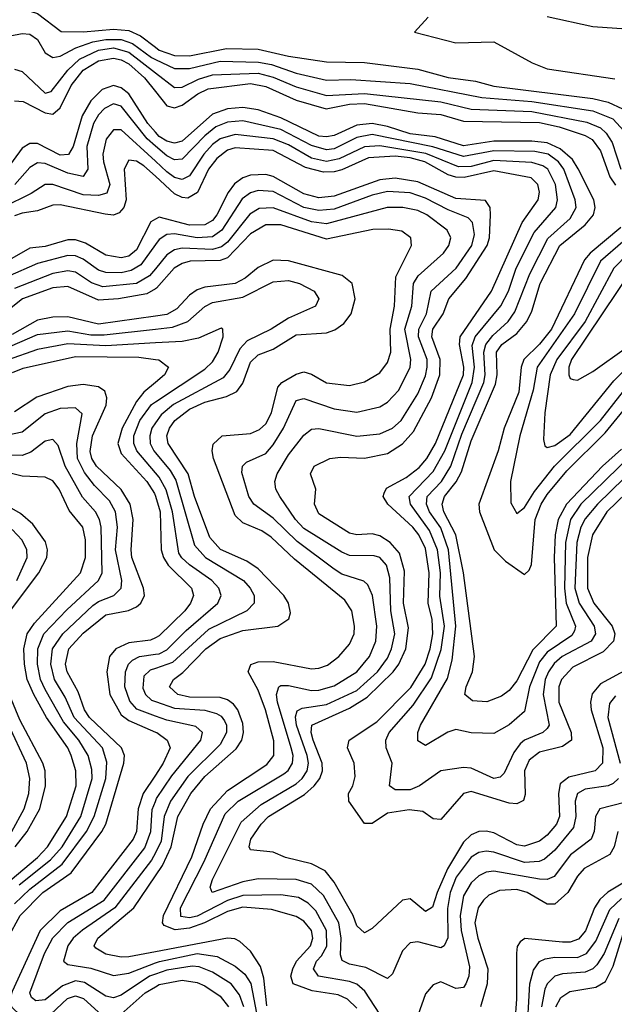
# Model space of a CAD drawing. Header units: inches. Extents: x 884549 to 1028252, y 526810 to 653624.
# Tile 340 of 656: x 899643 to 901206, y 624916 to 627503. Entities that reach past the tile are written whole.
import ezdxf

# ---------------------------------------------------------------- set-up
doc = ezdxf.new("R2010")
doc.units = ezdxf.units.IN
doc.header["$MEASUREMENT"] = 0
doc.layers.add('A8692', color=7, linetype='Continuous')
doc.layers.add('A9602', color=7, linetype='Continuous')

msp = doc.modelspace()

# ---------------------------------------------------------------- linework, layer by layer
at = {"layer": 'A8692', "color": 5}
for points, elevation in [([(899630, 627538.1), (899690, 627519.6), (899752.2, 627472.2), (899810.7, 627470.7), (899890, 627477.7), (899930, 627474.8), (899960.6, 627460.6), (900000, 627430.8)], 2620), ([(899590, 627455), (899650, 627466.6), (899670, 627464.9), (899690, 627450.9), (899710, 627415.9), (899730, 627403.3), (899750, 627407.6), (899790.5, 627429.5), (899835.6, 627444.4), (899870, 627450.7), (899910, 627450.8), (899940.1, 627440.1), (899990, 627403.5), (900000, 627398.7)], 2640), ([(899630, 627373.2), (899650, 627367.3), (899710, 627309.9), (899725.6, 627314.4), (899769.5, 627370.5), (899800.9, 627399.1), (899850, 627422.9), (899890, 627428.8), (899930, 627417.9), (900000, 627363.6)], 2660), ([(899630, 627289.9), (899652.3, 627287.7), (899710, 627258), (899730, 627254.7), (899750, 627271.3), (899779, 627330), (899810, 627370), (899850, 627395), (899890, 627401.7), (899910, 627397.5), (899930, 627386.6), (899971.2, 627350), (900000, 627314.2)], 2680), ([(900000, 627207.7), (899980.4, 627230), (899930, 627308), (899910, 627323.9), (899890, 627329.7), (899860, 627320), (899830, 627290.2), (899807.9, 627250), (899784.1, 627170), (899771.2, 627148.8), (899750, 627146.9), (899690, 627178), (899670, 627177.7), (899650, 627165.9), (899609.3, 627110.7)], 2720), ([(900000, 627171), (899978, 627190), (899910, 627276.1), (899890, 627281.9), (899865.8, 627270), (899850, 627253.2), (899837.2, 627230), (899820.1, 627170), (899822.7, 627110), (899810, 627091.4), (899770, 627099.8), (899710, 627125.4), (899690, 627126.8), (899670, 627115.1), (899630.1, 627070)], 2740), ([(900000, 627131), (899910, 627213.3), (899890, 627213.8), (899871, 627189), (899862, 627150), (899863.5, 627130), (899880.2, 627070), (899872.7, 627047.3), (899850, 627040.8), (899810, 627042.8), (899730, 627069.9), (899710, 627070.2), (899673.6, 627046.4), (899599.3, 627010)], 2760), ([(900000, 627091.6), (899970, 627119), (899950, 627131.6), (899930, 627133.8), (899917.8, 627110), (899923.2, 627030), (899917.2, 627010), (899904.8, 626995.2), (899890, 626989.4), (899867.7, 626992.3), (899750, 627016.4), (899730, 627015.8), (899690, 627001.2), (899650, 626994.4), (899630, 626987.3)], 2780), ([(900000, 626978.7), (899988.3, 626971.7), (899950, 626898.1), (899930, 626882), (899910, 626877.1), (899870, 626884.3), (899816.2, 626916.2), (899790, 626924.5), (899770, 626924.8), (899710, 626907.3), (899670, 626902.8), (899572.6, 626847.4)], 2820), ([(900000, 626912.1), (899961.3, 626858.7), (899935.9, 626844.1), (899910, 626838.4), (899870, 626838.6), (899850, 626844.8), (899810, 626874.1), (899790, 626882.9), (899770, 626883.5), (899690, 626862.1), (899610, 626827.4)], 2840), ([(900000, 626848.9), (899984.6, 626830), (899950.1, 626810), (899861.5, 626801.5), (899831.8, 626811.8), (899790, 626839.3), (899770, 626842.9), (899730, 626835.8), (899630, 626797.2)], 2860), ([(900000, 626796.1), (899977.2, 626782.8), (899903.2, 626770), (899850, 626766.2), (899770, 626802.3), (899730, 626798.5), (899650.3, 626769.7), (899594.7, 626725.3)], 2880), ([(900000, 626724.4), (899850, 626702.8), (899770, 626722.1), (899730, 626721.7), (899690, 626713.9), (899623.6, 626676.4)], 2920), ([(899570, 626624.5), (899690, 626676.3), (899770, 626685.8), (899830, 626675.5), (899865.3, 626674.7), (900000, 626689.9)], 2940), ([(900000, 626653.8), (899870, 626646.6), (899770, 626651.2), (899690, 626636.9), (899610, 626608.6)], 2960), ([(899624.2, 626575.8), (899652.4, 626587.6), (899790, 626618), (899956.3, 626616.3), (900000, 626610.5)], 2980), ([(899612.4, 625090), (899644.7, 625150), (899704.5, 625210), (899778.4, 625261.6), (899859.5, 625370), (899870, 625390), (899917, 625550), (899919, 625570), (899910.8, 625590), (899827, 625670), (899813.3, 625690), (899797.1, 625737.1), (899767.9, 625790), (899763.7, 625810), (899772.8, 625850), (899810, 625891.3), (899870, 625939.9), (899929.3, 625950.7), (899950, 625960.4), (899961.6, 625970), (899971.3, 625990), (899968.8, 626010), (899938.5, 626090), (899936, 626110), (899941.3, 626190), (899933.8, 626230), (899910, 626269), (899845.3, 626330), (899833.1, 626350), (899828.5, 626368.5), (899834.3, 626410), (899870.2, 626490.2), (899872, 626510), (899866.7, 626526.7), (899850, 626538.9), (899810, 626544.2), (899770, 626539.2), (899688.3, 626511.7), (899630, 626472.8)], 3020), ([(900000, 626550.2), (899970, 626524.9), (899950, 626500.2), (899912.3, 626430), (899901.1, 626390), (899910, 626363.8), (899977.9, 626290), (899998, 626258), (900000, 626251.4)], 2980), ([(899630, 625180.5), (899670, 625219), (899755.2, 625284.8), (899818.8, 625370), (899839.2, 625410), (899869.3, 625510), (899872.1, 625552.1), (899860.6, 625590), (899786.3, 625670), (899762.9, 625722.9), (899735, 625770), (899725.5, 625810), (899729.8, 625850.2), (899756.5, 625890), (899835.9, 625964.1), (899850, 625974.8), (899890.4, 625990), (899910.2, 626010), (899911.4, 626030), (899895.5, 626110), (899900, 626170), (899895.3, 626210), (899879.3, 626239.3), (899839.7, 626279.7), (899813.7, 626313.7), (899795.4, 626350), (899793.4, 626390), (899807.3, 626467.3), (899790, 626483.6), (899750, 626481.2), (899710, 626467.2), (899650, 626419.6), (899590, 626406.9)], 3040), ([(900000, 626312.8), (899950.9, 626370), (899943.1, 626390), (899943.1, 626410), (899959.3, 626450), (899990, 626492.1), (900000, 626498.7)], 2960), ([(900000, 626443.6), (899990.6, 626430), (899985.1, 626410), (899986.6, 626390), (899995.6, 626370), (900000, 626364.8)], 2940), ([(899642.3, 625230), (899724.2, 625295.8), (899755.3, 625330), (899803.9, 625410), (899833.4, 625510), (899832.9, 625532.9), (899823.3, 625570), (899799.1, 625610), (899758.7, 625658.7), (899710, 625743), (899697.6, 625770), (899690, 625810), (899690.9, 625850), (899707, 625890), (899767, 625953), (899850.5, 626029.5), (899860.2, 626050), (899857.6, 626170), (899853.3, 626190), (899842.3, 626210), (899808.3, 626248.3), (899762.8, 626330), (899744.6, 626384.6), (899730, 626400.2), (899710, 626396), (899672.9, 626367.1), (899650, 626358.5), (899590, 626360)], 3060), ([(899618, 625242), (899690, 625302.1), (899716.8, 625330), (899766.3, 625410), (899791.6, 625490), (899791, 625530), (899779, 625570), (899770, 625590), (899713.3, 625670), (899680, 625730), (899663.2, 625770), (899655.8, 625810), (899654, 625850), (899663.2, 625890), (899682.6, 625917.4), (899803, 626050), (899816.6, 626090), (899816.3, 626136.3), (899809, 626170), (899773.2, 626213.2), (899747.4, 626270), (899730, 626291.2), (899710, 626300.9), (899650, 626304.1), (899590, 626318.3)], 3080), ([(899603.6, 625930), (899693.2, 626050), (899714.4, 626090), (899716.6, 626110), (899710.9, 626130.9), (899677.4, 626177.4), (899645.4, 626205.4), (899610, 626225.9)], 3120), ([(899635.5, 626030), (899662.6, 626090), (899662.3, 626110), (899650, 626136), (899623.8, 626163.8)], 3140), ([(900000, 625879.2), (899987.1, 625872.9), (899930, 625866.2), (899896.2, 625850), (899879.3, 625830), (899872, 625790), (899880.1, 625730), (899910, 625676.8), (899930, 625661.6), (900000, 625631.7)], 2980), ([(900000, 625673.7), (899951.6, 625691.6), (899932.5, 625712.5), (899919.6, 625750), (899921.3, 625790), (899929.1, 625810), (899939.5, 625820.5), (899958, 625830), (900000, 625835.9)], 2960), ([(900000, 625798.8), (899986.1, 625793.9), (899970, 625778.2), (899967.3, 625747.3), (899973.9, 625730), (899990, 625715.5), (900000, 625712)], 2940), ([(899631.4, 625330), (899662.5, 625370), (899695.8, 625430), (899710.7, 625490), (899709.8, 625529.8), (899704.2, 625550), (899643.6, 625663.6), (899599.7, 625770)], 3120), ([(899622.3, 625370), (899654.6, 625430), (899667.6, 625470), (899669.7, 625510), (899660.8, 625550), (899613.1, 625653.1)], 3140), ([(900000, 625518.7), (899968, 625470), (899954.9, 625430), (899950.2, 625370), (899941.9, 625350), (899833.2, 625210), (899750, 625162.1), (899697.1, 625110), (899623.9, 624950), (899617.5, 624930), (899621.8, 624910), (899670, 624863.2), (899690, 624863), (899710, 624876.1), (899768.7, 624931.3), (899790, 624938.4), (899811.4, 624931.4), (899870, 624878.6), (899890, 624878.6), (899910, 624890.9), (899973.3, 624946.7), (900000, 624962.6)], 2980), ([(900000, 624995.5), (899984.3, 624990), (899910, 624940.3), (899890, 624933.2), (899870, 624937.6), (899814, 624974), (899790, 624977.8), (899755.5, 624964.5), (899710, 624927.7), (899685.6, 624925.6), (899674.2, 624934.2), (899670, 624946.3), (899708.9, 625050), (899730, 625090.7), (899770, 625131.4), (899865.2, 625190), (899972.3, 625327.7), (899988.2, 625370), (899991.8, 625428.2), (900000, 625449.5)], 2960), ([(900000, 625314.5), (899990, 625294.7), (899893.6, 625170), (899808.5, 625111.5), (899784.1, 625090), (899769.4, 625070), (899758.1, 625030), (899770, 625021.1), (899830, 625011.2), (899890, 624992.1), (899930, 624998.4), (900000, 625025)], 2940), ([(900000, 625054.5), (899930, 625041.3), (899910, 625040.4), (899870, 625048.1), (899843.8, 625063.8), (899839.4, 625070), (899848.6, 625090), (899942.9, 625170), (900000, 625253.9)], 2920)]:
    msp.add_lwpolyline(points, dxfattribs=dict(at, elevation=elevation))
at = {"layer": 'A9602', "color": 5}
for points, elevation in [([(900717.4, 627510), (900680.9, 627470), (900790, 627441.8), (900890, 627444.9), (900990.5, 627390), (901030, 627373.8), (901208, 627348)], 2580), ([(901263.6, 627476.4), (901150, 627484.2), (901030, 627510.4)], 2580), ([(900000, 627430.8), (900010, 627423.2), (900050, 627409), (900090, 627407.9), (900187, 627427), (900270, 627426), (900350, 627407.4), (900450, 627392.5), (900550, 627390.7), (900690, 627373.3), (900770, 627351.2), (900841.1, 627341.1), (900890, 627328.7), (901150, 627295.9), (901190, 627286.1), (901228.4, 627268.4)], 2620), ([(900000, 627398.7), (900050, 627374.5), (900090, 627374.9), (900170, 627394), (900271.4, 627391.4), (900305.6, 627385.6), (900370, 627362.7), (900450, 627344), (900514.1, 627345.9), (900670, 627335.3), (900858.6, 627298.6), (900990, 627288.5), (901150, 627263.8), (901202.6, 627242.6), (901232.7, 627210)], 2640), ([(900000, 627363.6), (900050, 627324.7), (900070, 627325.4), (900113, 627347), (900150, 627358.4), (900270, 627362.6), (900310, 627352), (900370, 627326.6), (900450, 627303.8), (900550, 627309.2), (900750, 627286.8), (900830, 627267.7), (900990, 627261.5), (901133.9, 627233.9), (901170, 627218.9), (901185.1, 627205.1), (901200.8, 627180.8), (901223.5, 627110)], 2660), ([(900000, 627314.2), (900030, 627276.8), (900050, 627271.5), (900070, 627278.8), (900111.6, 627308.4), (900138.8, 627321.2), (900250, 627335.1), (900290, 627327.7), (900370, 627291.5), (900448.7, 627268.7), (900510, 627280.7), (900550, 627282.7), (900690, 627258.2), (900750, 627254.1), (900810, 627236), (901010, 627232.6), (901061.6, 627221.6), (901130, 627198.6), (901148.1, 627188.1), (901170, 627158.2), (901195, 627090), (901210, 627068.3)], 2680), ([(901225.3, 626374.7), (901175.6, 626330), (901080.7, 626230), (901059, 626190), (901050.9, 626150), (901048.5, 626090), (901053.7, 625910), (900992.4, 625847.6), (900950, 625766.4), (900930, 625740.6), (900910, 625725.9), (900871.3, 625711.3), (900833.5, 625713.5), (900813.7, 625730), (900817, 625750), (900833.3, 625790), (900838.6, 625830), (900810.1, 626050), (900790.1, 626150), (900758.5, 626210), (900753.6, 626230), (900759.7, 626250), (900791, 626289), (900805.1, 626314.9), (900830, 626397), (900894.3, 626545.7), (900898.3, 626570), (900896.9, 626630), (900910.4, 626649.6), (900950, 626678.9), (900976.5, 626710), (900990, 626737), (901011.9, 626810), (901063.4, 626910), (901130, 626964.1), (901151.5, 626990), (901156.4, 627010), (901152.5, 627030), (901111.4, 627111.4), (901096.1, 627136.1), (901063.7, 627163.7), (901030, 627179.3), (900990, 627183.5), (900890, 627183.5), (900810, 627171.7), (900735.2, 627195.2), (900670, 627202.9), (900610, 627222.6), (900570, 627230.1), (900530, 627225.9), (900470, 627199), (900450, 627194.9), (900430, 627197.4), (900330, 627244.8), (900270, 627266), (900230, 627272.4), (900190, 627268.5), (900150, 627254.6), (900070, 627183.9), (900050, 627178.3), (900030, 627183.7), (900010, 627196.4), (900000, 627207.7)], 2720), ([(901250, 626358), (901118.7, 626230), (901090.9, 626190), (901078, 626130), (901075.5, 626010), (901080.3, 625970), (901104.4, 625910), (901102.1, 625897.9), (901094.7, 625885.3), (901030, 625841.2), (901010, 625816), (900983.7, 625750), (900970, 625685.7), (900930, 625650.4), (900890, 625627.9), (900830.1, 625629.9), (900790, 625638.5), (900768.7, 625631.3), (900710, 625596), (900690, 625608.7), (900689.9, 625630), (900696.9, 625650), (900767.6, 625772.4), (900779.9, 625820.1), (900789.5, 625910), (900770.7, 626110), (900750, 626168.3), (900720.3, 626210), (900712.5, 626230), (900714.8, 626250), (900752.2, 626290), (900777, 626330), (900805.5, 626414.5), (900863.2, 626550), (900867.3, 626570), (900863.7, 626630), (900868.9, 626650), (900886.9, 626673.1), (900927.6, 626710), (900944.5, 626735.5), (900984.5, 626835.5), (901031.5, 626928.5), (901090, 626980.5), (901105.8, 627010), (901103.8, 627030), (901073.6, 627110), (901059.3, 627130), (901032.9, 627150), (900997.1, 627157.1), (900890, 627158.1), (900810, 627143.7), (900729.2, 627169.2), (900570, 627201.5), (900530, 627193.8), (900470, 627163.6), (900450, 627160.9), (900410, 627172.3), (900330, 627214.6), (900230, 627237.5), (900190, 627234), (900158.9, 627221.1), (900130, 627198), (900070, 627136.6), (900050, 627135.1), (900030, 627145.1), (900000, 627171)], 2740), ([(901267.5, 626332.5), (901161.9, 626230), (901130, 626191.4), (901118.2, 626170), (901108, 626130), (901103.1, 626010), (901113.8, 625970), (901153.1, 625910), (901156.8, 625890), (901145.7, 625870), (901069.5, 625830), (901048.2, 625811.8), (901033.4, 625790), (901025, 625770), (901019.7, 625730), (901035, 625650), (901030, 625640.5), (901018.5, 625630), (900970, 625610.2), (900959, 625601), (900942.1, 625577.9), (900916.6, 625523.4), (900906.7, 625513.3), (900890, 625509.9), (900830, 625536.4), (900810, 625538.8), (900750, 625529.8), (900694.5, 625490), (900670, 625480.2), (900630, 625479.7), (900615.6, 625490), (900622.8, 625550), (900607.1, 625590), (900605.5, 625610), (900614.7, 625630), (900677.8, 625702.2), (900725.9, 625774.1), (900751.7, 625848.3), (900759.7, 625910), (900748.2, 625988.2), (900749.8, 626050), (900741.6, 626110), (900720.9, 626160.9), (900670.4, 626230), (900666.8, 626250), (900730, 626316.4), (900760.7, 626370), (900833.2, 626550), (900838.5, 626590), (900832.9, 626647.1), (900840.7, 626670), (900908.4, 626751.6), (900928.3, 626790), (900948.7, 626850), (900996.2, 626943.8), (901052.7, 627010), (901057.2, 627030), (901051.5, 627070), (901031.6, 627110), (901018.8, 627118.8), (900990, 627127.9), (900890, 627133.4), (900830, 627117.7), (900796.8, 627116.8), (900711.1, 627151.1), (900590, 627171.8), (900550, 627168.9), (900482.8, 627137.2), (900450, 627130.4), (900410, 627139.6), (900350, 627174.3), (900310, 627190.3), (900210, 627201.8), (900170.1, 627190), (900150, 627175), (900127.6, 627150), (900090, 627092.9), (900070, 627082.8), (900050, 627088.6), (900030, 627103.6), (900000, 627131)], 2760), ([(901289.8, 626310), (901187.2, 626210), (901149, 626150), (901136.1, 626090), (901136.1, 626010), (901152.9, 625970), (901201, 625910), (901208, 625890), (901204.5, 625870), (901177.3, 625842.7), (901097.6, 625802.4), (901067.5, 625770), (901060.2, 625750), (901060.6, 625710), (901093.2, 625630), (901093.7, 625610), (901070, 625594), (901010, 625579.2), (900982.6, 625557.4), (900970.3, 625530), (900972, 625467.9), (900967.9, 625452.1), (900950, 625443.2), (900930, 625444.8), (900830, 625475.7), (900810, 625469.9), (900750, 625401.5), (900730, 625403.4), (900702.9, 625422.9), (900667.1, 625427.1), (900610, 625418.6), (900570, 625391.7), (900550, 625391), (900508.6, 625450), (900507.4, 625470), (900519.3, 625490), (900525.3, 625514.7), (900522.2, 625550), (900505, 625590), (900509.5, 625610), (900581.9, 625658.1), (900671.2, 625748.8), (900709.1, 625810), (900722.5, 625850), (900729.5, 625890), (900727.5, 625927.5), (900717.2, 625970), (900719.7, 626050), (900710, 626113.5), (900692.8, 626150), (900677.1, 626170), (900610.9, 626230), (900598.8, 626250), (900601.1, 626258.9), (900607.7, 626272.3), (900659.5, 626300.5), (900693.5, 626326.5), (900713.9, 626350), (900736.7, 626390), (900809.7, 626570), (900810.7, 626590), (900799.4, 626650), (900801.3, 626670), (900883.4, 626790), (900964.5, 626970), (901006.1, 627030), (901009.9, 627050), (901005.2, 627070), (900987.7, 627087.7), (900890, 627106.2), (900811.7, 627088.3), (900790, 627089.2), (900770, 627095.7), (900708, 627130), (900670, 627140.4), (900630, 627144.3), (900560, 627140), (900490, 627109), (900470, 627103.1), (900442.2, 627102.2), (900394.6, 627114.6), (900310, 627159.7), (900210, 627166), (900190, 627160.2), (900161.3, 627138.7), (900139.8, 627110), (900110.7, 627049.3), (900085.5, 627034.5), (900070, 627035.8), (900050, 627045.8), (900000, 627091.6)], 2780), ([(901242.7, 625797.3), (901170, 625757.9), (901148.4, 625731.6), (901143.8, 625710), (901145.6, 625690), (901176.4, 625590), (901175.8, 625550), (901156.1, 625530), (901086.6, 625513.4), (901064.5, 625495.5), (901059.5, 625470), (901062.7, 625410), (901054.1, 625390), (901030, 625360.4), (901010, 625344.9), (900970, 625331.7), (900950, 625335.1), (900890, 625366.5), (900870, 625371), (900850, 625370.2), (900830, 625361.8), (900810, 625342.7), (900767.7, 625272.3), (900740.5, 625210), (900728.7, 625171.3), (900710, 625160.2), (900670, 625193.3), (900650, 625189.9), (900570, 625115.6), (900550, 625103.9), (900530, 625122.7), (900520.2, 625150), (900470, 625236.9), (900446.7, 625266.7), (900410, 625285), (900342.3, 625302.3), (900310, 625315.9), (900250, 625322), (900246.9, 625330), (900251.3, 625350), (900277.9, 625390), (900297.2, 625410), (900392.4, 625467.6), (900417.7, 625490), (900432.1, 625510), (900439.3, 625530), (900438.5, 625550), (900415, 625610), (900409.6, 625630), (900411.7, 625650), (900510, 625694.6), (900556.5, 625723.5), (900625.3, 625790), (900639.7, 625810), (900658.1, 625850), (900665, 625905), (900652.2, 625970), (900654.6, 626054.6), (900641.6, 626101.6), (900617, 626130), (900590, 626146.7), (900570, 626152.5), (900530, 626149.9), (900510, 626154), (900430, 626205), (900418.5, 626230), (900421.7, 626270), (900407.4, 626310), (900417.7, 626330), (900458.9, 626350), (900486.6, 626353.4), (900550, 626350.9), (900610, 626363), (900650, 626388.4), (900678.7, 626421.3), (900725.7, 626510), (900747.7, 626570), (900748.6, 626610), (900726.5, 626670), (900729.6, 626690), (900756.3, 626730), (900771.2, 626770), (900816.5, 626823.5), (900872.2, 626910), (900877.9, 626930), (900881.4, 626990), (900879.9, 627010), (900868.2, 627028.2), (900790, 627033.5), (900690, 627076.8), (900630, 627086.4), (900590, 627082.6), (900470, 627039.1), (900430, 627035.2), (900390, 627045.2), (900310, 627090.9), (900290, 627096.2), (900250, 627094.6), (900230, 627087.5), (900208.3, 627071.7), (900190.9, 627049.1), (900161.7, 626990), (900150, 626975.7), (900130, 626964), (900090, 626962.9), (900010, 626984.6), (900000, 626978.7)], 2820), ([(901217.1, 625510), (901203.7, 625496.3), (901190, 625490.2), (901130, 625481.4), (901110.1, 625470), (901103.5, 625450), (901105.2, 625410), (901099, 625381), (901050, 625320.9), (901022.7, 625297.3), (901008.6, 625291.4), (900970, 625289.1), (900890, 625316.2), (900870, 625318.7), (900850, 625314.8), (900830, 625302.6), (900790.3, 625250), (900774.6, 625210), (900768.3, 625168.3), (900768.6, 625091.4), (900759.1, 625070), (900750, 625064.9), (900690, 625080.9), (900670, 625077.6), (900650, 625057.2), (900623.3, 624996.7), (900610, 624984.5), (900553.3, 625013.3), (900510, 625021.5), (900491.3, 625031.3), (900486.5, 625046.5), (900488.2, 625090), (900482.2, 625130), (900442.3, 625202.3), (900410, 625231.9), (900370, 625244.3), (900270, 625245.6), (900230, 625238), (900149.2, 625210), (900144.4, 625224.4), (900150, 625244.6), (900225.1, 625394.9), (900278.3, 625441.7), (900370, 625495.3), (900386.2, 625510), (900399, 625530), (900402.4, 625550), (900399.2, 625570), (900371.2, 625650), (900368.4, 625671.6), (900372.5, 625687.5), (900385.8, 625694.2), (900450, 625704.1), (900530, 625741.2), (900584, 625790), (900610, 625825.9), (900620.4, 625850), (900629.1, 625890), (900619.1, 625950), (900616.6, 626036.6), (900607.7, 626070), (900590, 626089.9), (900574.8, 626094.8), (900510, 626095.4), (900490, 626104), (900390, 626166.7), (900368.2, 626190), (900327.4, 626250), (900316.7, 626270), (900314.2, 626290), (900320.1, 626310), (900350, 626360.1), (900390, 626411.3), (900410, 626426.9), (900430, 626428.9), (900530, 626409.1), (900590, 626415), (900623.2, 626430), (900645.8, 626450), (900690, 626519.9), (900710, 626567.2), (900714.9, 626590), (900714.1, 626610), (900692, 626670), (900692.3, 626690), (900712.4, 626730), (900725.2, 626790), (900790.7, 626850), (900832, 626910), (900838.7, 626938.7), (900833.7, 626970), (900822.3, 626982.3), (900770, 627003.1), (900710, 627034.3), (900670, 627048.1), (900610, 627051.5), (900570, 627041.9), (900470, 627005.4), (900430, 627001.5), (900389.9, 627009.9), (900310, 627051.4), (900270, 627054.7), (900250, 627048.2), (900227.9, 627032.1), (900174.4, 626950), (900150, 626932.9), (900110, 626930.1), (900050, 626940.1), (900030, 626938.7), (900010, 626925.9), (900000, 626912.1)], 2840), ([(900590, 624890.8), (900550.5, 624950.5), (900530, 624969.1), (900510, 624976.3), (900428.5, 624990), (900415.9, 625010), (900423.4, 625030), (900436.6, 625043.4), (900450.9, 625069.1), (900450, 625110), (900422.2, 625162.2), (900401.8, 625181.8), (900376.6, 625196.6), (900330, 625204), (900230, 625202.5), (900190, 625188.7), (900110, 625148.3), (900090, 625143.8), (900066.9, 625146.9), (900066, 625170), (900127.7, 625290), (900183.5, 625416.5), (900217.2, 625450), (900338, 625522), (900349, 625531), (900360.2, 625550), (900361.8, 625570), (900356.9, 625590), (900321.1, 625710), (900318.6, 625730), (900324.4, 625750), (900330, 625753.8), (900350, 625753.6), (900410, 625740.7), (900430, 625741.5), (900470, 625752.8), (900530, 625790.1), (900562.6, 625830), (900579.9, 625870), (900582.3, 625910), (900571, 625990), (900558.6, 626018.6), (900548.4, 626028.4), (900490, 626046.2), (900470, 626059.2), (900372.6, 626132.6), (900310, 626193.7), (900258.9, 626230), (900245.3, 626250), (900226.9, 626313.1), (900228.9, 626330), (900239.7, 626340.3), (900290, 626363.8), (900310, 626386.2), (900336.4, 626430), (900370, 626502.9), (900390, 626508.1), (900470, 626480.8), (900530, 626472.1), (900590, 626486.2), (900610, 626498.4), (900639.9, 626530), (900669.5, 626590.5), (900671.8, 626610), (900655.6, 626690), (900674.2, 626750), (900678.7, 626810), (900691.1, 626830), (900757.8, 626890), (900771.7, 626910), (900776.3, 626930), (900767.4, 626950), (900713.5, 626990), (900690, 627002), (900650.1, 627009.9), (900609.6, 627009.6), (900450, 626966.3), (900410, 626972), (900310, 627008.9), (900273.1, 627006.9), (900248, 626992), (900190, 626918.3), (900174, 626906), (900150, 626898.9), (900070, 626902.9), (900050, 626898.8), (900030, 626885.7), (900000, 626848.9)], 2860), ([(901287.4, 626970), (901170, 626868.5), (901102, 626730), (901003.4, 626590), (900993.3, 626530), (900957.7, 626410), (900933.5, 626290), (900934.2, 626234.2), (900950, 626205.6), (900970, 626221.4), (900996.5, 626263.5), (901049.6, 626330.4), (901170, 626450), (901240.2, 626539.8)], 2660), ([(900530, 624906.1), (900505.4, 624930), (900480.9, 624940.9), (900412.1, 624952.1), (900362.6, 624970), (900356.2, 624990), (900361, 625010), (900371.2, 625030), (900408.1, 625070), (900414.2, 625090), (900410, 625110.7), (900390, 625134.6), (900370, 625147), (900305.2, 625165.2), (900230, 625171.8), (900190, 625160), (900129.2, 625130), (900090, 625116.3), (900052.2, 625112.2), (900023.4, 625123.4), (900018.5, 625130), (900021.4, 625150), (900096, 625304), (900125.2, 625390), (900144.7, 625430), (900190, 625478), (900293.4, 625546.6), (900311.1, 625570), (900311.2, 625608.8), (900289.8, 625690), (900270, 625741.9), (900243.8, 625790), (900251.1, 625808.9), (900270, 625815.8), (900310, 625816.8), (900410, 625798.1), (900430, 625799.3), (900452.6, 625807.4), (900482.6, 625830), (900510, 625862.2), (900522.3, 625890), (900523.8, 625910), (900516.4, 625950), (900498.3, 625978.3), (900366.1, 626086.1), (900304, 626144), (900279.8, 626159.8), (900230, 626181.5), (900210, 626200.6), (900153, 626350), (900149.1, 626370), (900152, 626388), (900175.6, 626410), (900250, 626415.6), (900274, 626426), (900290, 626441.7), (900305.4, 626470), (900322.2, 626537.8), (900332, 626550), (900370, 626572.2), (900390, 626577.6), (900410, 626572), (900450, 626548.8), (900510, 626542.4), (900550, 626551.5), (900590, 626575.1), (900610, 626602.5), (900618.6, 626630), (900616.8, 626690), (900628.6, 626750), (900632.2, 626827.8), (900673.1, 626910), (900671.8, 626930), (900647.5, 626947.5), (900613, 626953), (900571.4, 626951.4), (900450, 626926.8), (900330, 626964.5), (900290, 626964), (900250, 626940.2), (900190, 626877.7), (900170, 626870.1), (900091.7, 626868.3), (900070, 626862.6), (900049.6, 626850.4), (900002.5, 626797.5), (900000, 626796.1)], 2880), ([(901223.3, 626956.7), (901143, 626890), (901128.2, 626871.8), (901041, 626690), (901010, 626650.9), (900968.9, 626610), (900962, 626590), (900955.6, 626524.4), (900917.1, 626430), (900901.2, 626370), (900850.3, 626230), (900852, 626210), (900890.3, 626110.3), (900920.5, 626080.5), (900970, 626045.9), (900983, 626057), (900988.4, 626071.6), (900998.7, 626190), (901014.2, 626230), (901030, 626255.6), (901082, 626318), (901182.4, 626417.6), (901281.7, 626538.3)], 2680), ([(900000, 625253.9), (900018.7, 625281.4), (900041.9, 625330), (900059.1, 625410), (900093.1, 625470), (900130, 625514.8), (900212.6, 625587.4), (900227.2, 625610), (900231.7, 625630), (900230, 625653.8), (900216.8, 625690), (900205.1, 625705.1), (900190, 625716.5), (900170, 625722.6), (900090, 625723.4), (900059.3, 625730), (900036.7, 625750), (900048, 625770), (900072.3, 625787.7), (900133, 625850), (900170, 625877.4), (900230, 625898.1), (900322, 625910), (900350.6, 625929.4), (900354.9, 625945.1), (900350.3, 625970), (900337.7, 625990), (900270, 626060.1), (900240.2, 626080.2), (900171.2, 626111.2), (900142.8, 626142.8), (900102.6, 626250), (900086.1, 626310), (900033.4, 626390), (900030.5, 626410), (900036.8, 626430), (900051.1, 626450), (900090, 626480), (900130, 626498), (900186.5, 626513.5), (900214.1, 626525.9), (900230, 626548.4), (900250, 626603.6), (900270, 626622.3), (900310, 626637.5), (900370, 626675.2), (900450, 626680.4), (900471.5, 626688.5), (900495.1, 626704.9), (900514.8, 626730), (900524.8, 626770), (900516.9, 626810), (900491.4, 626831.4), (900350, 626869.2), (900310, 626871), (900270, 626852), (900235.6, 626824.4), (900210, 626810.4), (900130, 626799.9), (900110, 626792.9), (900090, 626779.2), (900056.3, 626743.7), (900030, 626728.7), (900000, 626724.4)], 2920), ([(901243.4, 626890), (901204.9, 626850), (901129.8, 626710), (901055.6, 626610), (901038.2, 626570), (901023.4, 626470), (901020.2, 626400.2), (901023.9, 626383.9), (901030, 626379.1), (901050, 626384.5), (901090, 626413.3), (901205.4, 626554.6), (901265, 626615)], 2640), ([(901254.8, 626850), (901093.8, 626610), (901086.6, 626590), (901086.5, 626570), (901090, 626560.7), (901097.9, 626557.9), (901110, 626556), (901150, 626578.9), (901238.1, 626641.9)], 2620), ([(900000, 626689.9), (900045, 626695), (900085.6, 626710), (900130, 626749.9), (900150, 626759.7), (900230, 626773.9), (900310, 626814.1), (900350, 626817.6), (900379, 626810), (900417, 626790), (900429.9, 626770), (900420.6, 626750), (900350, 626719.3), (900304.2, 626690), (900240.9, 626659.1), (900221.7, 626638.3), (900196, 626584), (900178.2, 626561.8), (900047.5, 626492.5), (900014.8, 626465.2), (900000, 626443.6)], 2940), ([(900000, 626498.7), (900130, 626585), (900150, 626604.3), (900164.7, 626630), (900178.5, 626670), (900176.9, 626690), (900172.9, 626692.9), (900113.6, 626666.4), (900070, 626657.6), (900000, 626653.8)], 2960), ([(900000, 626610.5), (900009.3, 626609.3), (900034.1, 626590), (900023.6, 626570), (900000, 626550.2)], 2980), ([(900000, 626364.8), (900038.9, 626318.9), (900053.5, 626293.5), (900102.9, 626122.9), (900131.6, 626090), (900231.4, 626030), (900249.1, 626010), (900259.5, 625990), (900259.4, 625970), (900240.5, 625950), (900139.3, 625900.7), (900045.4, 625814.6), (900000, 625798.8)], 2940), ([(900000, 625835.9), (900010, 625837.4), (900030, 625848), (900081.2, 625898.8), (900163.9, 625970), (900172.8, 625990), (900167.2, 626010), (900148.4, 626030), (900090, 626071), (900069.1, 626089.1), (900061.8, 626101.8), (900045.2, 626210), (900028, 626268), (900010, 626301.2), (900000, 626312.8)], 2960), ([(900000, 626251.4), (900012.8, 626210), (900015.6, 626110), (900020.9, 626090), (900033.3, 626070), (900094.8, 626010), (900099.9, 625990), (900092.6, 625970), (900077.1, 625950), (900010, 625884.1), (900000, 625879.2)], 2980), ([(900000, 625712), (900050, 625694.6), (900130, 625688.7), (900160.7, 625680.7), (900173.2, 625673.2), (900181.4, 625661.4), (900186.9, 625650), (900187.1, 625630), (900170, 625598.9), (900085.1, 625514.9), (900039.3, 625450), (900023.5, 625410), (900015.3, 625344.7), (900000, 625314.5)], 2940), ([(901210, 625726.7), (901193.5, 625706.5), (901189.4, 625670), (901222.1, 625550)], 2840), ([(900000, 625449.5), (900002.9, 625457.1), (900043.4, 625516.6), (900119.2, 625610), (900123.5, 625630), (900106.1, 625646.1), (900030, 625662.6), (900000, 625673.7)], 2960), ([(900000, 625631.7), (900004, 625630), (900031.3, 625610), (900038.7, 625590), (900020.6, 625550), (900000, 625518.7)], 2980), ([(901233.4, 625446.6), (901168, 625430), (901157.3, 625410), (901153.7, 625370), (901145.7, 625350), (901090.9, 625309.1), (901048.3, 625251.7), (901030, 625244.3), (901010, 625244.7), (900890, 625266.3), (900870, 625263.2), (900850, 625253.7), (900830, 625235.7), (900810, 625201.2), (900801.1, 625150), (900803.6, 625110), (900825.4, 625014.6), (900823.9, 624990), (900816.3, 624970), (900810, 624960.8), (900790, 624958.2), (900750, 624975.2), (900730, 624967.9), (900710, 624943.5), (900690, 624887.4)], 2860), ([(901216.1, 625370), (901206.2, 625330), (901195, 625310), (901127.1, 625272.9), (901110, 625253), (901084.4, 625210), (901050, 625179.8), (901030, 625179.5), (900977.7, 625210), (900950, 625217.9), (900904.5, 625215.5), (900876.9, 625203.1), (900862.2, 625190), (900848.7, 625170), (900840, 625130), (900847.6, 625090), (900873.6, 625010), (900872.3, 624970), (900854.6, 624910)], 2880), ([(901255.1, 625250), (901189.1, 625210.9), (901168.2, 625191.8), (901154.5, 625170), (901130.6, 625109.4), (901112.3, 625087.7), (901090, 625079.6), (901070, 625079.3), (900970.9, 625089.1), (900959.2, 625080.8), (900951.4, 625068.6), (900949.3, 625050.7), (900949.7, 624930.3), (900945.2, 624870)], 2920), ([(900976.4, 624830), (900984.7, 624970), (900993.6, 625006.4), (901010, 625028.4), (901024.4, 625035.6), (901050, 625040.3), (901110, 625039.5), (901133.5, 625050), (901157.7, 625082.3), (901194.9, 625165.1), (901225.6, 625194.4)], 2940), ([(901218.6, 625141.4), (901179.8, 625050), (901160.1, 625019.9), (901150, 625009.9), (901130, 625001), (901070, 624996), (901050, 624990.2), (901030, 624970.3), (901023.9, 624956.1), (901015.3, 624910)], 2960), ([(900292.7, 624912.7), (900285.2, 624985.2), (900276, 625016), (900250, 625055.7), (900221.7, 625081.7), (900208.5, 625088.5), (900190, 625090.2), (900000, 625054.5)], 2920), ([(901052.7, 624910), (901066, 624934), (901089.5, 624950), (901158.3, 624961.7), (901183.7, 624976.3), (901203.4, 625016.6), (901230, 625101.2)], 2980), ([(900000, 625025), (900010.9, 625029.1), (900110, 625050), (900162.1, 625042.1), (900210, 625016.9), (900235.4, 624995.4), (900251.2, 624971.2), (900270, 624870)], 2940), ([(900232.1, 624910), (900221.5, 624941.5), (900198.9, 624970), (900150, 625000.8), (900114.7, 625014.7), (900096.7, 625016.7), (900030, 625005.9), (900000, 624995.5)], 2960), ([(900000, 624962.6), (900010, 624968.6), (900070, 624980.1), (900110, 624973.9), (900130, 624964.8), (900170, 624937.4), (900192.2, 624910)], 2980)]:
    msp.add_lwpolyline(points, dxfattribs=dict(at, elevation=elevation))

doc.saveas('drawing.dxf')
